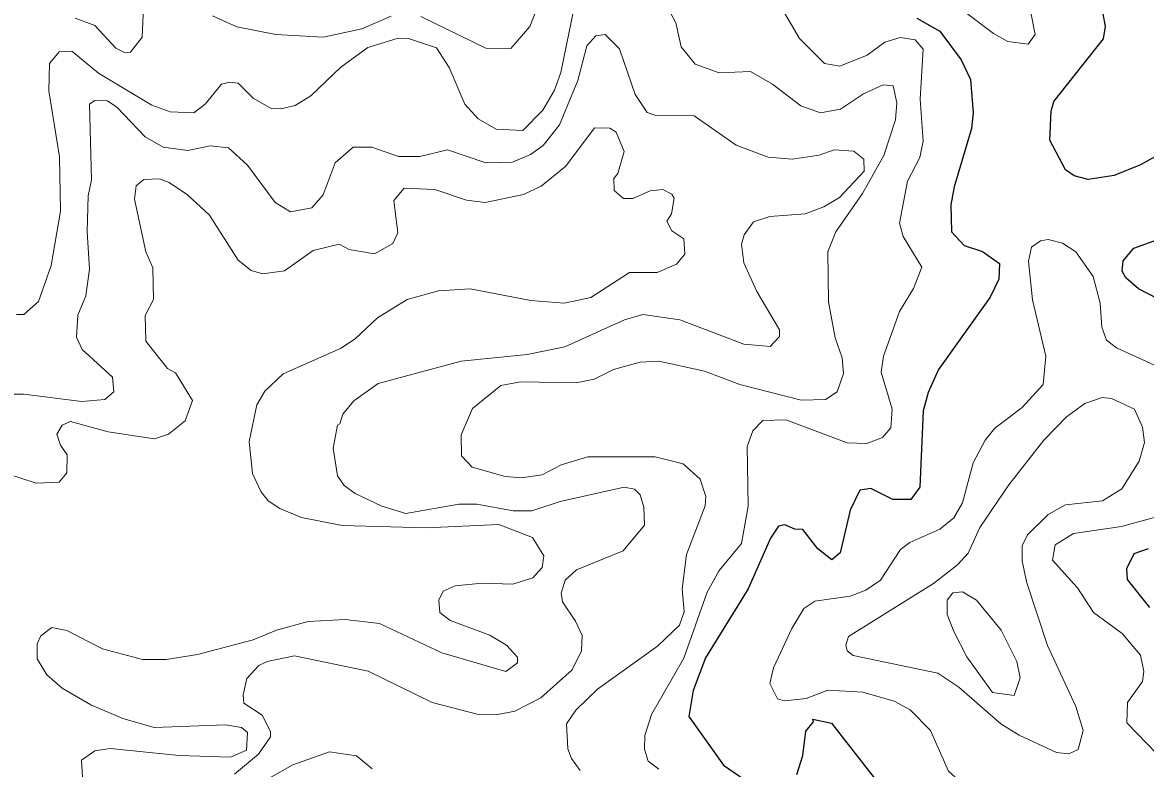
# Model space of a CAD drawing. Extents: x 763.2 to 816.8, y 7896.5 to 7952.7.
# Drawn here: x 803.316 to 806.119, y 7924.513 to 7926.375 of the extents above; entities that cross this region are included whole.
import ezdxf

# ---------------------------------------------------------------- set-up
doc = ezdxf.new("R2010")
doc.units = 0
doc.header["$LTSCALE"] = 0.064
doc.layers.add('1', color=7, linetype='Continuous', lineweight=25)
doc.layers.add('2', color=7, linetype='Continuous', lineweight=13)

msp = doc.modelspace()

# ---------------------------------------------------------------- linework, layer by layer
at = {"layer": '1'}
for points in [[(806.2001, 7926.072), (806.1065, 7926.0194), (806.0408, 7925.9931), (805.9758, 7925.9832), (805.9407, 7925.9921), (805.919, 7926.007), (805.88, 7926.0812), (805.8831, 7926.154), (805.8904, 7926.1782), (806.0139, 7926.3345), (806.0192, 7926.3652), (806.0129, 7926.3965), (805.9683, 7926.4565), (805.7991, 7926.5732), (805.6752, 7926.6419), (805.6569, 7926.6696), (805.6582, 7926.7062), (805.6834, 7926.7303), (805.7716, 7926.755), (805.8387, 7926.7621), (805.9404, 7926.759), (806.0861, 7926.7033), (806.2617, 7926.6255)], [(805.5484, 7926.3854), (805.6056, 7926.3535), (805.6591, 7926.2814), (805.6822, 7926.233), (805.6889, 7926.1493), (805.6848, 7926.1104), (805.6411, 7925.9649), (805.6332, 7925.92), (805.6349, 7925.8525), (805.6665, 7925.8182), (805.712, 7925.8038), (805.7544, 7925.7737), (805.753, 7925.7342), (805.7313, 7925.69), (805.6024, 7925.5089), (805.5761, 7925.4515), (805.564, 7925.4062), (805.5556, 7925.2157), (805.5331, 7925.1851), (805.4886, 7925.1846), (805.4332, 7925.212), (805.4062, 7925.2083), (805.3818, 7925.1582), (805.357, 7925.0521), (805.3363, 7925.034), (805.3013, 7925.0613), (805.2633, 7925.1101), (805.2438, 7925.1108), (805.219, 7925.1217), (805.2028, 7925.1184), (805.1826, 7925.0884), (805.1273, 7924.9617), (805.0203, 7924.79), (804.9899, 7924.7079), (804.9792, 7924.6436), (805.0652, 7924.5217), (805.1083, 7924.4929)], [(806.2479, 7925.6348), (806.1016, 7925.7104), (806.0695, 7925.7379), (806.0606, 7925.7542), (806.0628, 7925.7799), (806.0897, 7925.8118), (806.1584, 7925.8367)], [(806.1296, 7924.915), (806.0741, 7924.9853), (806.0722, 7925.0128), (806.0909, 7925.0499), (806.1263, 7925.0627)], [(805.2488, 7924.4984), (805.2632, 7924.5461), (805.271, 7924.6069), (805.2905, 7924.6301), (805.2888, 7924.6367), (805.3352, 7924.6265), (805.5744, 7924.3198)]]:
    msp.add_lwpolyline(points, dxfattribs=at)
at = {"layer": '2'}
for points in [[(805.628, 7926.4321), (805.5404, 7926.483), (805.4943, 7926.494), (805.4204, 7926.4999), (805.3906, 7926.509), (805.3745, 7926.5281), (805.3391, 7926.6472), (805.3208, 7926.7604), (805.3189, 7926.8223), (805.3417, 7926.8377), (805.362, 7926.8246), (805.4256, 7926.6618), (805.4903, 7926.5946), (805.534, 7926.5686), (805.6355, 7926.5312), (805.7226, 7926.4907), (805.7909, 7926.4482), (805.8315, 7926.4039), (805.8432, 7926.345), (805.8256, 7926.3206), (805.775, 7926.3272), (805.7393, 7926.3476)], [(805.8745, 7924.8203), (805.8225, 7924.9768), (805.8107, 7925.0308), (805.8108, 7925.0688), (805.8246, 7925.0965), (805.8762, 7925.1475), (805.9188, 7925.1716), (806.0111, 7925.1813), (806.0596, 7925.2115), (806.1034, 7925.2805), (806.1166, 7925.3268), (806.1116, 7925.3656), (806.091, 7925.4099), (806.034, 7925.4371), (806.0108, 7925.4389), (805.9677, 7925.4243), (805.922, 7925.391), (805.865, 7925.3324), (805.7774, 7925.2216), (805.7053, 7925.1146), (805.6763, 7925.0509), (805.6493, 7925.0218), (805.5898, 7924.9755), (805.3775, 7924.8427), (805.3707, 7924.8212), (805.3739, 7924.8069), (805.3894, 7924.7956), (805.6007, 7924.7518), (805.6529, 7924.7161), (805.7579, 7924.6247), (805.8035, 7924.5965), (805.8968, 7924.5534), (805.9278, 7924.5502), (805.9509, 7924.5611), (805.9633, 7924.608), (805.9453, 7924.6684)], [(805.6401, 7924.8552), (805.6236, 7924.8976), (805.6235, 7924.9339), (805.6376, 7924.9521), (805.662, 7924.9542), (805.6966, 7924.9337), (805.7584, 7924.8585), (805.7973, 7924.7809), (805.8056, 7924.7401), (805.791, 7924.6954), (805.7369, 7924.7033), (805.6728, 7924.7921)]]:
    msp.add_lwpolyline(points, close=True, dxfattribs=at)
for points in [[(804.8706, 7926.5173), (804.9465, 7926.3737), (804.96, 7926.3146), (804.9945, 7926.2706), (805.0547, 7926.2496), (805.1329, 7926.2527), (805.1882, 7926.2207), (805.2586, 7926.1673), (805.3078, 7926.1493), (805.3573, 7926.159), (805.4153, 7926.1971), (805.4637, 7926.2195), (805.4892, 7926.2169), (805.4983, 7926.1745), (805.4951, 7926.1318), (805.4658, 7926.043), (805.4121, 7925.9484), (805.3463, 7925.8525), (805.3261, 7925.8031), (805.3275, 7925.6782), (805.3441, 7925.5878), (805.3618, 7925.5385), (805.3653, 7925.4991), (805.3492, 7925.453), (805.32, 7925.4343), (805.2595, 7925.433), (805.1063, 7925.4714), (805.0179, 7925.5051), (804.9042, 7925.5296), (804.8575, 7925.5278), (804.7909, 7925.5091), (804.7424, 7925.4853), (804.6979, 7925.4757), (804.5585, 7925.4786), (804.51, 7925.469), (804.4393, 7925.4116), (804.4107, 7925.3462), (804.4116, 7925.2933)], [(803.3014, 7925.6465), (803.3192, 7925.6465), (803.3557, 7925.6788), (803.3878, 7925.7682), (803.4112, 7925.9044), (803.4081, 7926.0398), (803.3817, 7926.2041), (803.3836, 7926.2729), (803.4078, 7926.3021), (803.4394, 7926.3036), (803.5053, 7926.2487), (803.6387, 7926.1687), (803.6848, 7926.1524), (803.7435, 7926.1492), (803.7716, 7926.1711), (803.8123, 7926.2209), (803.8327, 7926.2264), (803.8546, 7926.2233), (803.8919, 7926.1865), (803.9364, 7926.1607), (803.9609, 7926.1592), (803.9962, 7926.1675), (804.0358, 7926.192), (804.1108, 7926.2638), (804.1775, 7926.3127), (804.2511, 7926.3353), (804.2772, 7926.3362), (804.3495, 7926.3115), (804.3807, 7926.2629), (804.4201, 7926.1712), (804.4532, 7926.1346), (804.4981, 7926.1084), (804.5648, 7926.1052), (804.6146, 7926.1564), (804.6434, 7926.2061), (804.6594, 7926.2503), (804.6948, 7926.421)], [(803.6188, 7926.4325), (803.6148, 7926.3385), (803.5854, 7926.3009), (803.5704, 7926.3004), (803.5491, 7926.3107), (803.4964, 7926.3671), (803.4474, 7926.3857)], [(805.3178, 7926.2728), (805.2554, 7926.3349), (805.1985, 7926.4322)], [(804.2364, 7926.3905), (804.1633, 7926.3594), (804.066, 7926.3383), (803.9485, 7926.3446), (803.8507, 7926.364), (803.7903, 7926.3913)], [(804.5976, 7926.4033), (804.5826, 7926.3648), (804.5347, 7926.3103), (804.4723, 7926.3105), (804.3099, 7926.3901)], [(804.3388, 7924.6781), (804.4539, 7924.6487), (804.4985, 7924.6471), (804.5445, 7924.6568), (804.6099, 7924.6903), (804.6877, 7924.7599), (804.7112, 7924.8073), (804.7126, 7924.8451), (804.6965, 7924.8813), (804.6634, 7924.9296), (804.6605, 7924.9511), (804.6706, 7924.9836), (804.6983, 7925.0096), (804.8151, 7925.057), (804.8687, 7925.1206), (804.8671, 7925.1654), (804.8578, 7925.1964), (804.8431, 7925.2105), (804.818, 7925.2156), (804.6577, 7925.1796), (804.5873, 7925.1566), (804.5405, 7925.1567), (804.4499, 7925.1729), (804.4046, 7925.1729), (804.2726, 7925.1499), (804.2125, 7925.1682), (804.1466, 7925.1997), (804.1192, 7925.2196), (804.1021, 7925.2434), (804.0917, 7925.3126), (804.102, 7925.3699), (804.1084, 7925.3732), (804.1154, 7925.3976), (804.1427, 7925.431), (804.2037, 7925.4746), (804.4105, 7925.5296), (804.5753, 7925.5465), (804.6694, 7925.5656), (804.8181, 7925.6331), (804.8646, 7925.6462), (804.9568, 7925.6329), (805.1165, 7925.5725), (805.182, 7925.5663), (805.2054, 7925.5918), (805.2057, 7925.6084), (805.1484, 7925.7038), (805.1159, 7925.7755), (805.1107, 7925.8221), (805.1172, 7925.845), (805.1403, 7925.8778), (805.1809, 7925.8912), (805.2693, 7925.8976), (805.3158, 7925.9148), (805.3549, 7925.9384), (805.4163, 7926.0043), (805.4158, 7926.034), (805.3907, 7926.0537), (805.3418, 7926.0571), (805.3045, 7926.044), (805.237, 7926.0343), (805.177, 7926.039), (805.0968, 7926.069), (804.9921, 7926.1424), (804.8963, 7926.1427), (804.8749, 7926.1506), (804.8453, 7926.1949), (804.806, 7926.309), (804.7705, 7926.3447), (804.7466, 7926.3414), (804.7247, 7926.3165), (804.7022, 7926.2306), (804.656, 7926.1193), (804.6153, 7926.0682), (804.584, 7926.0453), (804.5387, 7926.0261), (804.4721, 7926.0244), (804.3771, 7926.0571), (804.3079, 7926.0408), (804.2548, 7926.0408), (804.1877, 7926.0635), (804.1411, 7926.0635), (804.0965, 7926.0251), (804.0661, 7925.9451), (804.0382, 7925.9125), (803.9848, 7925.9028), (803.9462, 7925.9254), (803.8779, 7926.0193), (803.8302, 7926.0618), (803.7843, 7926.067), (803.7289, 7926.0556), (803.667, 7926.0641), (803.622, 7926.0894), (803.5514, 7926.1634), (803.5285, 7926.1794), (803.4965, 7926.1805)], [(804.9042, 7924.512), (804.8776, 7924.5321), (804.8688, 7924.5614), (804.8695, 7924.5959), (804.8855, 7924.6487), (804.9668, 7924.7888), (805.0244, 7924.9532), (805.0551, 7925.0076), (805.1106, 7925.0751), (805.127, 7925.168), (805.1247, 7925.3167), (805.1388, 7925.3562), (805.1639, 7925.3817), (805.2208, 7925.3834), (805.3742, 7925.3258), (805.4236, 7925.3241), (805.4628, 7925.3394), (805.483, 7925.3639), (805.4869, 7925.4103), (805.4591, 7925.5026), (805.4645, 7925.5425), (805.5048, 7925.6539), (805.5399, 7925.7111), (805.5606, 7925.7642), (805.5136, 7925.8412), (805.505, 7925.8745), (805.5247, 7925.9793), (805.5554, 7926.0377), (805.5642, 7926.0792), (805.556, 7926.1837), (805.5637, 7926.3083), (805.5443, 7926.3315)], [(805.5443, 7926.3315), (805.5062, 7926.3377), (805.4683, 7926.3262), (805.4238, 7926.2936), (805.3558, 7926.266), (805.3178, 7926.2728)], [(803.4965, 7926.1805), (803.4836, 7926.1712), (803.4886, 7925.982), (803.4803, 7925.9422), (803.4771, 7925.8532), (803.4834, 7925.7592)], [(804.6722, 7926.0166), (804.7437, 7926.1124), (804.7818, 7926.1111), (804.7973, 7926.1009), (804.8178, 7926.053), (804.8022, 7925.998), (804.7919, 7925.9856), (804.7929, 7925.9555), (804.8156, 7925.9357), (804.8394, 7925.9356), (804.8825, 7925.9547), (804.9138, 7925.9585), (804.9363, 7925.9468), (804.9422, 7925.9366), (804.9362, 7925.8978), (804.9239, 7925.8791), (804.9365, 7925.8554), (804.9665, 7925.8351), (804.9692, 7925.7971), (804.9482, 7925.7718), (804.9002, 7925.7515), (804.8308, 7925.7514), (804.7345, 7925.6891), (804.6675, 7925.6744), (804.5847, 7925.6809), (804.4335, 7925.7103), (804.3546, 7925.7054), (804.2763, 7925.6841), (804.2018, 7925.638), (804.1467, 7925.5863), (804.1114, 7925.5625), (803.9662, 7925.4979), (803.9209, 7925.4548), (803.9011, 7925.4211), (803.8813, 7925.3297), (803.8898, 7925.2494), (803.911, 7925.2044), (803.9292, 7925.1814), (803.958, 7925.1627), (804.0127, 7925.1402), (804.1136, 7925.1201), (804.3242, 7925.1138), (804.5052, 7925.122), (804.5888, 7925.0897), (804.6172, 7925.0446), (804.6133, 7925.0149), (804.5897, 7924.9896), (804.5396, 7924.9739), (804.4631, 7924.9756), (804.3956, 7924.969), (804.3662, 7924.9557), (804.3547, 7924.934), (804.3578, 7924.9025), (804.3836, 7924.8826), (804.4822, 7924.8461), (804.5241, 7924.8213), (804.5512, 7924.7916), (804.5517, 7924.7776), (804.522, 7924.7557), (804.3622, 7924.8024), (804.2074, 7924.8752), (804.121, 7924.8854), (804.0286, 7924.8802), (803.9503, 7924.859), (803.8918, 7924.8347), (803.7531, 7924.7983), (803.6742, 7924.7852), (803.6157, 7924.7852), (803.5158, 7924.8118), (803.427, 7924.8576), (803.3895, 7924.8656), (803.3619, 7924.845), (803.3524, 7924.8243), (803.3523, 7924.7876), (803.3768, 7924.7474), (803.4151, 7924.7141), (803.4862, 7924.6721), (803.5664, 7924.6386), (803.6446, 7924.6159), (803.8228, 7924.6224), (803.8623, 7924.6155), (803.8775, 7924.603), (803.8751, 7924.5595), (803.8352, 7924.542), (803.7074, 7924.546), (803.5348, 7924.5631), (803.4963, 7924.558), (803.4629, 7924.534), (803.4668, 7924.4774)], [(804.345, 7925.9584), (804.4245, 7925.9313), (804.4704, 7925.9258), (804.5661, 7925.9459), (804.6103, 7925.9665), (804.6722, 7926.0166)], [(803.2682, 7925.2518), (803.3498, 7925.2256), (803.4077, 7925.2283), (803.4264, 7925.251), (803.4275, 7925.2961), (803.4106, 7925.3206), (803.4015, 7925.3478), (803.4153, 7925.3703), (803.4358, 7925.3793), (803.5296, 7925.3538), (803.6453, 7925.3359), (803.6807, 7925.3475), (803.7222, 7925.3807), (803.7399, 7925.4314), (803.698, 7925.5005), (803.6783, 7925.5114), (803.6234, 7925.5799), (803.6219, 7925.6441), (803.6427, 7925.6837), (803.6412, 7925.763), (803.6234, 7925.8025), (803.5954, 7925.934), (803.5999, 7925.9672), (803.6185, 7925.9831), (803.6582, 7925.9845), (803.6822, 7925.9758), (803.7274, 7925.945), (803.7827, 7925.8944), (803.854, 7925.7823), (803.8864, 7925.7565), (803.9148, 7925.7482), (803.9699, 7925.755), (804.0415, 7925.8058), (804.1067, 7925.8216), (804.1311, 7925.8086), (804.1946, 7925.7975), (804.2401, 7925.8234), (804.2525, 7925.8503), (804.243, 7925.9308), (804.2689, 7925.9615), (804.345, 7925.9584)], [(806.1691, 7925.5073), (806.0468, 7925.5629), (806.0216, 7925.582), (806.0096, 7925.6151), (806.006, 7925.6749), (805.9883, 7925.741), (805.945, 7925.8028), (805.912, 7925.824), (805.8759, 7925.8336), (805.8567, 7925.8302), (805.8343, 7925.8141), (805.8272, 7925.7794), (805.8365, 7925.6831), (805.8698, 7925.542), (805.8633, 7925.4713), (805.8106, 7925.4146), (805.7429, 7925.3631), (805.719, 7925.333), (805.6891, 7925.2765), (805.6622, 7925.1766), (805.6401, 7925.139), (805.6052, 7925.1106), (805.5308, 7925.0771), (805.5071, 7925.0598), (805.457, 7924.9837), (805.4208, 7924.9584), (805.3815, 7924.9432), (805.2933, 7924.9308), (805.266, 7924.9124), (805.2359, 7924.8629), (805.1901, 7924.7651), (805.1813, 7924.7258), (805.2007, 7924.6873), (805.218, 7924.6821), (805.2716, 7924.6882), (805.3257, 7924.7092), (805.4137, 7924.7044), (805.4918, 7924.6815)], [(803.4834, 7925.7592), (803.4743, 7925.6931), (803.4542, 7925.6446), (803.4508, 7925.5899), (803.4652, 7925.5594), (803.5407, 7925.4899), (803.5438, 7925.4537), (803.5217, 7925.4342), (803.4638, 7925.4294), (803.3185, 7925.4475), (803.2504, 7925.4472)], [(804.4116, 7925.2933), (804.4386, 7925.2657), (804.5204, 7925.2419), (804.561, 7925.2388), (804.6127, 7925.2462), (804.6603, 7925.2715)], [(804.6603, 7925.2715), (804.7268, 7925.291), (804.8952, 7925.2914), (804.9645, 7925.2738), (805.0074, 7925.2359), (805.0214, 7925.1925), (805.0201, 7925.1687), (804.9729, 7925.0475), (804.9627, 7924.9617), (804.9676, 7924.9041), (804.956, 7924.8709), (804.9008, 7924.8184), (804.7512, 7924.7117), (804.697, 7924.659), (804.6738, 7924.6254), (804.677, 7924.5626), (804.6858, 7924.5389), (804.7082, 7924.5087)], [(806.1474, 7924.5503), (806.0724, 7924.6276), (806.0739, 7924.6781), (806.1116, 7924.7308), (806.1146, 7924.7553), (806.1065, 7924.7961), (806.0604, 7924.8507), (805.9888, 7924.903), (805.9487, 7924.9642), (805.8863, 7925.033), (805.8934, 7925.0713), (805.9393, 7925.0999), (806.0586, 7925.1174), (806.1585, 7925.145)], [(803.8755, 7924.738), (803.9061, 7924.7705), (803.9265, 7924.7807), (803.9945, 7924.7948), (804.1785, 7924.7564), (804.3388, 7924.6781)], [(803.8454, 7924.4994), (803.9053, 7924.5496), (803.9353, 7924.5928), (803.9353, 7924.6058), (803.9142, 7924.6463), (803.8687, 7924.6769), (803.8666, 7924.6973), (803.8755, 7924.738)], [(805.4918, 7924.6815), (805.5313, 7924.6602), (805.5822, 7924.6087), (805.6275, 7924.5067), (805.6694, 7924.4689), (805.7571, 7924.4428)], [(804.1886, 7924.5131), (804.1493, 7924.5455), (804.0825, 7924.555), (803.9904, 7924.5224), (803.8784, 7924.4593)]]:
    msp.add_lwpolyline(points, dxfattribs=at)

doc.saveas('drawing.dxf')
